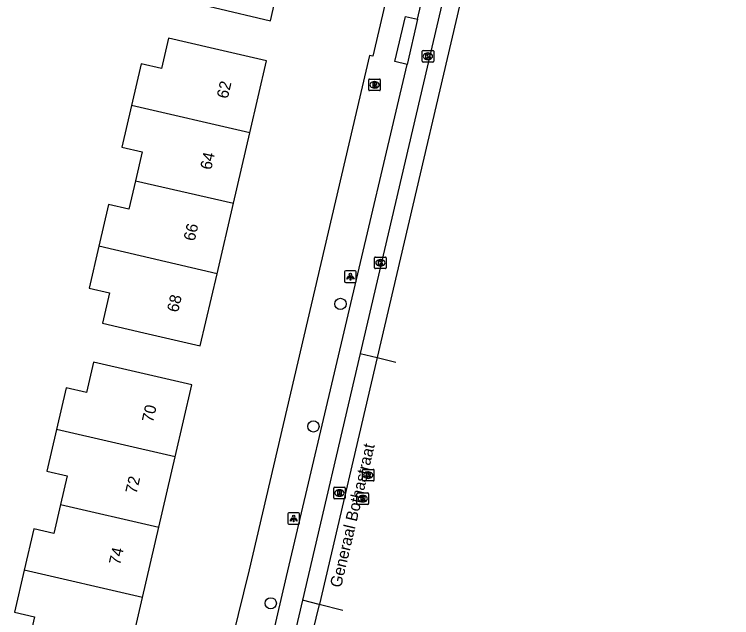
# Model space of a CAD drawing. Extents: x 163010 to 163853, y 382793 to 383982.
# Drawn here: x 163786.5 to 163848.5, y 383417.1 to 383469.3 of the extents above; entities that cross this region are included whole.
import ezdxf

# ---------------------------------------------------------------- set-up
doc = ezdxf.new("R2010")
doc.units = 0
for name, color, linetype in [('IMGEO_Boom', 7, 'Continuous'), ('IMGEO_Brandkraan', 7, 'Continuous'), ('IMGEO_Kolk', 7, 'Continuous'), ('IMGEO_Lichtpunt', 7, 'Continuous'), ('IMGEO_Openbare_ruimte_label', 7, 'Continuous'), ('IMGEO_Pand', 7, 'Continuous'), ('IMGEO_Pand_nummerreeks', 7, 'Continuous'), ('IMGEO_Rijbaan_lokaal_open', 7, 'Continuous'), ('IMGEO_Rioolput', 7, 'Continuous'), ('IMGEO_Voetpad_open', 7, 'Continuous')]:
    doc.layers.add(name, color=color, linetype=linetype)

msp = doc.modelspace()

# ---------------------------------------------------------------- linework, layer by layer
at = {"layer": 'IMGEO_Boom'}
for centre in [(163814.665, 383444.251), (163812.324, 383433.672), (163808.645, 383418.378)]:
    msp.add_circle(centre, 0.489, dxfattribs=at)
at = {"layer": 'IMGEO_Brandkraan'}
for p, q in [((163817.107, 383462.759), (163817.107, 383463.611)), ((163817.182, 383463.685), (163818.034, 383463.685)), ((163817.595, 383463.465), (163817.62, 383463.465)), ((163818.108, 383463.611), (163818.108, 383462.759)), ((163818.034, 383462.685), (163817.182, 383462.685)), ((163817.618, 383462.905), (163817.593, 383462.905))]:
    msp.add_line(p, q, dxfattribs=at)
for points in [[(163817.107, 383462.759), (163817.107, 383463.611)], [(163817.182, 383463.685), (163818.034, 383463.685)], [(163817.455, 383463.385), (163817.455, 383462.985), (163817.668, 383462.985)], [(163817.686, 383463.385), (163817.455, 383463.385)], [(163817.634, 383463.304), (163817.58, 383463.304), (163817.58, 383463.228)], [(163817.58, 383463.228), (163817.633, 383463.228)], [(163817.642, 383463.152), (163817.58, 383463.152), (163817.58, 383463.071)], [(163817.58, 383463.071), (163817.642, 383463.071)], [(163818.108, 383463.611), (163818.108, 383462.759)], [(163818.034, 383462.685), (163817.182, 383462.685)]]:
    msp.add_lwpolyline(points, dxfattribs=at)
for centre, radius, start, end in [((163817.184, 383463.609), 0.0765, 91.55205, 178.44795), ((163817.184, 383463.609), 0.0765, 91.55205, 178.44795), ((163817.635, 383463.266), 0.0379, 267.82845, 90.93552), ((163817.643, 383463.111), 0.0404, 269.87594, 90.50774), ((163817.69, 383463.24), 0.145, 59.4692, 91.53667), ((163817.715, 383463.287), 0.0922, 285.51372, 58.15012), ((163817.72, 383463.095), 0.105, 301.31148, 78.98903), ((163818.032, 383463.609), 0.0765, 1.55205, 88.44795), ((163818.032, 383463.609), 0.0765, 1.55205, 88.44795), ((163817.184, 383462.761), 0.0765, 181.55205, 268.44795), ((163817.184, 383462.761), 0.0765, 181.55205, 268.44795), ((163817.674, 383463.236), 0.251, 268.66757, 293.53466), ((163818.032, 383462.761), 0.0765, 271.55205, 358.44795), ((163818.032, 383462.761), 0.0765, 271.55205, 358.44795)]:
    msp.add_arc(centre, radius, start, end, dxfattribs=at)
for centre, major_axis, ratio, start_param, end_param in [((163817.594, 383463.185), (-0.387, 0.002), 0.722429, 4.712389, 7.853982), ((163817.619, 383463.185), (-0.39, 0.002), 0.717154, 1.570796, 4.712389)]:
    msp.add_ellipse(centre, major_axis=major_axis, ratio=ratio, start_param=start_param, end_param=end_param, dxfattribs=at)
at = {"layer": 'IMGEO_Kolk'}
for p, q in [((163821.721, 383465.233), (163821.721, 383466.085)), ((163821.796, 383466.159), (163822.648, 383466.159)), ((163822.209, 383465.939), (163822.234, 383465.939)), ((163822.722, 383466.085), (163822.722, 383465.233)), ((163822.648, 383465.159), (163821.796, 383465.159)), ((163822.232, 383465.379), (163822.207, 383465.379)), ((163817.618, 383447.378), (163817.618, 383448.23)), ((163817.693, 383448.304), (163818.545, 383448.304)), ((163818.619, 383448.23), (163818.619, 383447.378)), ((163818.106, 383448.084), (163818.131, 383448.084)), ((163818.545, 383447.304), (163817.693, 383447.304)), ((163818.129, 383447.524), (163818.104, 383447.524))]:
    msp.add_line(p, q, dxfattribs=at)
for points in [[(163821.721, 383465.233), (163821.721, 383466.085)], [(163821.796, 383466.159), (163822.648, 383466.159)], [(163822.042, 383465.859), (163822.165, 383465.859), (163822.165, 383465.708), (163822.295, 383465.859), (163822.459, 383465.859), (163822.313, 383465.708), (163822.466, 383465.459), (163822.314, 383465.459), (163822.229, 383465.623), (163822.165, 383465.556), (163822.165, 383465.459), (163822.042, 383465.459), (163822.042, 383465.859)], [(163822.722, 383466.085), (163822.722, 383465.233)], [(163822.648, 383465.159), (163821.796, 383465.159)], [(163817.618, 383447.378), (163817.618, 383448.23)], [(163817.693, 383448.304), (163818.545, 383448.304)], [(163818.619, 383448.23), (163818.619, 383447.378)], [(163817.939, 383448.004), (163818.062, 383448.004), (163818.062, 383447.853), (163818.192, 383448.004), (163818.356, 383448.004), (163818.21, 383447.853), (163818.363, 383447.604), (163818.211, 383447.604), (163818.126, 383447.768), (163818.062, 383447.701), (163818.062, 383447.604), (163817.939, 383447.604), (163817.939, 383448.004)], [(163818.545, 383447.304), (163817.693, 383447.304)]]:
    msp.add_lwpolyline(points, dxfattribs=at)
for centre, start, end in [((163821.798, 383466.083), 91.55205, 178.44795), ((163821.798, 383466.083), 91.55205, 178.44795), ((163822.646, 383466.083), 1.55205, 88.44795), ((163822.646, 383466.083), 1.55205, 88.44795), ((163821.798, 383465.235), 181.55205, 268.44795), ((163821.798, 383465.235), 181.55205, 268.44795), ((163822.646, 383465.235), 271.55205, 358.44795), ((163822.646, 383465.235), 271.55205, 358.44795), ((163817.695, 383448.228), 91.55205, 178.44795), ((163817.695, 383448.228), 91.55205, 178.44795), ((163818.543, 383448.228), 1.55205, 88.44795), ((163818.543, 383448.228), 1.55205, 88.44795), ((163817.695, 383447.38), 181.55205, 268.44795), ((163817.695, 383447.38), 181.55205, 268.44795), ((163818.543, 383447.38), 271.55205, 358.44795), ((163818.543, 383447.38), 271.55205, 358.44795)]:
    msp.add_arc(centre, 0.0765, start, end, dxfattribs=at)
for centre, major_axis, ratio, start_param, end_param in [((163822.208, 383465.659), (-0.387, 0.002), 0.722429, 4.712389, 7.853982), ((163822.233, 383465.659), (-0.39, 0.002), 0.717154, 1.570796, 4.712389), ((163818.105, 383447.804), (-0.387, 0.002), 0.722429, 4.712389, 7.853982), ((163818.13, 383447.804), (-0.39, 0.002), 0.717154, 1.570796, 4.712389)]:
    msp.add_ellipse(centre, major_axis=major_axis, ratio=ratio, start_param=start_param, end_param=end_param, dxfattribs=at)
at = {"layer": 'IMGEO_Lichtpunt'}
for p, q in [((163815.025, 383447.014), (163815.025, 383446.207)), ((163815.025, 383447.014), (163815.025, 383446.207)), ((163815.927, 383447.109), (163815.119, 383447.109)), ((163815.927, 383447.109), (163815.119, 383447.109)), ((163816.021, 383446.207), (163816.021, 383447.014)), ((163816.021, 383446.207), (163816.021, 383447.014)), ((163815.119, 383446.113), (163815.927, 383446.113)), ((163815.119, 383446.113), (163815.927, 383446.113)), ((163810.127, 383426.114), (163810.127, 383425.307)), ((163810.127, 383426.114), (163810.127, 383425.307)), ((163811.029, 383426.209), (163810.221, 383426.209)), ((163811.029, 383426.209), (163810.221, 383426.209)), ((163811.123, 383425.307), (163811.123, 383426.114)), ((163811.123, 383425.307), (163811.123, 383426.114)), ((163810.221, 383425.213), (163811.029, 383425.213)), ((163810.221, 383425.213), (163811.029, 383425.213))]:
    msp.add_line(p, q, dxfattribs=at)
for points in [[(163815.399, 383446.678), (163815.438, 383446.65), (163815.25, 383446.388), (163815.212, 383446.415), (163815.399, 383446.678)], [(163815.501, 383446.63), (163815.548, 383446.63), (163815.548, 383446.308), (163815.501, 383446.308), (163815.501, 383446.63)], [(163815.611, 383446.65), (163815.649, 383446.677), (163815.836, 383446.415), (163815.797, 383446.387), (163815.611, 383446.65)], [(163810.501, 383425.778), (163810.54, 383425.75), (163810.352, 383425.488), (163810.314, 383425.515), (163810.501, 383425.778)], [(163810.603, 383425.73), (163810.65, 383425.73), (163810.65, 383425.408), (163810.603, 383425.408), (163810.603, 383425.73)], [(163810.713, 383425.75), (163810.751, 383425.777), (163810.938, 383425.515), (163810.899, 383425.487), (163810.713, 383425.75)]]:
    msp.add_lwpolyline(points, dxfattribs=at)
for centre in [(163815.524, 383446.812), (163810.626, 383425.912)]:
    msp.add_circle(centre, 0.0994, dxfattribs=at)
for centre, start, end in [((163815.119, 383447.014), 90, 180), ((163815.119, 383447.014), 90, 180), ((163815.927, 383447.014), 0, 90), ((163815.927, 383447.014), 0, 90), ((163815.119, 383446.207), 180, 270), ((163815.119, 383446.207), 180, 270), ((163815.927, 383446.207), 270, 0), ((163815.927, 383446.207), 270, 360), ((163810.221, 383426.114), 90, 180), ((163810.221, 383426.114), 90, 180), ((163811.029, 383426.114), 0, 90), ((163811.029, 383426.114), 0, 90), ((163810.221, 383425.307), 180, 270), ((163810.221, 383425.307), 180, 270), ((163811.029, 383425.307), 270, 0), ((163811.029, 383425.307), 270, 360)]:
    msp.add_arc(centre, 0.0946, start, end, dxfattribs=at)
at = {"layer": 'IMGEO_Pand'}
for points in [[(163800.152, 383477.852), (163799.198, 383473.765), (163801.898, 383473.135), (163801.271, 383470.448), (163803.745, 383469.869), (163808.613, 383468.729), (163809.24, 383471.405), (163809.434, 383471.36), (163810.624, 383476.453), (163809.398, 383476.74), (163809.946, 383479.087), (163811.172, 383478.8), (163811.196, 383478.907)], [(163806.84, 383459.032), (163808.285, 383465.252), (163803.415, 383466.384), (163799.821, 383467.219), (163799.21, 383464.59), (163797.457, 383464.998), (163796.62, 383461.394)], [(163796.62, 383461.394), (163795.783, 383457.791), (163797.537, 383457.384), (163796.96, 383454.9)], [(163806.84, 383459.032), (163796.62, 383461.394)], [(163805.426, 383452.947), (163806.84, 383459.032)], [(163796.96, 383454.9), (163796.388, 383452.436), (163794.635, 383452.844), (163793.798, 383449.24)], [(163796.96, 383454.9), (163805.426, 383452.947)], [(163804.012, 383446.862), (163805.426, 383452.947)], [(163793.798, 383449.24), (163792.958, 383445.627), (163794.712, 383445.22), (163794.101, 383442.591), (163797.693, 383441.757), (163802.563, 383440.626), (163804.012, 383446.862)], [(163804.012, 383446.862), (163793.798, 383449.24)], [(163800.385, 383431.042), (163801.824, 383437.263), (163796.953, 383438.391), (163793.348, 383439.225), (163792.74, 383436.595), (163790.987, 383437.001), (163790.154, 383433.403)], [(163790.154, 383433.403), (163789.319, 383429.792), (163791.073, 383429.387), (163790.501, 383426.912)], [(163800.385, 383431.042), (163790.154, 383433.403)], [(163798.977, 383424.956), (163800.385, 383431.042)], [(163790.501, 383426.912), (163789.924, 383424.419), (163788.171, 383424.825), (163787.342, 383421.24)], [(163790.501, 383426.912), (163798.977, 383424.956)], [(163797.571, 383418.88), (163798.977, 383424.956)], [(163787.342, 383421.24), (163786.501, 383417.606), (163788.255, 383417.201), (163787.646, 383414.567), (163787.436, 383413.657), (163792.047, 383412.604), (163792.257, 383413.514), (163796.125, 383412.631), (163797.571, 383418.88)], [(163797.571, 383418.88), (163787.342, 383421.24)]]:
    msp.add_lwpolyline(points, dxfattribs=at)
at = {"layer": 'IMGEO_Rijbaan_lokaal_open'}
for points in [[(163836.074, 383517.651), (163817.827, 383439.61)], [(163834.454, 383517.328), (163816.364, 383439.964)], [(163816.364, 383439.964), (163811.377, 383418.639)], [(163817.827, 383439.61), (163812.846, 383418.305), (163812.838, 383418.272)], [(163816.364, 383439.964), (163817.827, 383439.61)], [(163817.827, 383439.61), (163819.436, 383439.221)], [(163811.377, 383418.639), (163801.305, 383375.565)], [(163812.838, 383418.272), (163811.377, 383418.639)], [(163812.838, 383418.272), (163807.765, 383397.516), (163802.762, 383375.22), (163801.305, 383375.565)], [(163814.881, 383417.759), (163814.881, 383417.759), (163812.838, 383418.272)]]:
    msp.add_lwpolyline(points, dxfattribs=at)
at = {"layer": 'IMGEO_Rioolput'}
for p, q in [((163816.561, 383429.03), (163816.561, 383429.882)), ((163816.636, 383429.956), (163817.488, 383429.956)), ((163817.049, 383429.736), (163817.074, 383429.736)), ((163817.562, 383429.882), (163817.562, 383429.03)), ((163817.072, 383429.176), (163817.047, 383429.176)), ((163814.155, 383428.412), (163815.007, 383428.412)), ((163817.488, 383428.956), (163816.636, 383428.956)), ((163814.08, 383427.486), (163814.08, 383428.338)), ((163814.568, 383428.192), (163814.593, 383428.192)), ((163815.081, 383428.338), (163815.081, 383427.486)), ((163816.094, 383426.995), (163816.094, 383427.847)), ((163816.169, 383427.921), (163817.021, 383427.921)), ((163817.095, 383427.847), (163817.095, 383426.995)), ((163815.007, 383427.412), (163814.155, 383427.412)), ((163814.591, 383427.632), (163814.566, 383427.632)), ((163816.605, 383427.141), (163816.58, 383427.141)), ((163816.582, 383427.701), (163816.607, 383427.701)), ((163817.021, 383426.921), (163816.169, 383426.921))]:
    msp.add_line(p, q, dxfattribs=at)
for points in [[(163816.561, 383429.03), (163816.561, 383429.882)], [(163816.636, 383429.956), (163817.488, 383429.956)], [(163817.15, 383429.654), (163816.898, 383429.656), (163816.898, 383429.256)], [(163817.562, 383429.882), (163817.562, 383429.03)], [(163816.898, 383429.256), (163817.022, 383429.256), (163817.022, 383429.418), (163817.033, 383429.418)], [(163817.076, 383429.575), (163817.022, 383429.575), (163817.022, 383429.494)], [(163817.022, 383429.494), (163817.074, 383429.494)], [(163817.08, 383429.389), (163817.151, 383429.256), (163817.291, 383429.256), (163817.226, 383429.382)], [(163814.155, 383428.412), (163815.007, 383428.412)], [(163817.488, 383428.956), (163816.636, 383428.956)], [(163814.08, 383427.486), (163814.08, 383428.338)], [(163814.669, 383428.11), (163814.417, 383428.112), (163814.417, 383427.712)], [(163814.417, 383427.712), (163814.541, 383427.712), (163814.541, 383427.874), (163814.552, 383427.874)], [(163814.595, 383428.031), (163814.541, 383428.031), (163814.541, 383427.95)], [(163814.541, 383427.95), (163814.593, 383427.95)], [(163814.599, 383427.845), (163814.67, 383427.712), (163814.81, 383427.712), (163814.745, 383427.838)], [(163815.081, 383428.338), (163815.081, 383427.486)], [(163816.094, 383426.995), (163816.094, 383427.847)], [(163816.169, 383427.921), (163817.021, 383427.921)], [(163817.095, 383427.847), (163817.095, 383426.995)], [(163815.007, 383427.412), (163814.155, 383427.412)], [(163816.683, 383427.619), (163816.431, 383427.621), (163816.431, 383427.221)], [(163816.431, 383427.221), (163816.555, 383427.221), (163816.555, 383427.383), (163816.566, 383427.383)], [(163816.609, 383427.54), (163816.555, 383427.54), (163816.555, 383427.459)], [(163816.555, 383427.459), (163816.607, 383427.459)], [(163816.613, 383427.354), (163816.684, 383427.221), (163816.824, 383427.221), (163816.759, 383427.347)], [(163817.021, 383426.921), (163816.169, 383426.921)]]:
    msp.add_lwpolyline(points, dxfattribs=at)
for centre, radius, start, end in [((163816.638, 383429.88), 0.0765, 91.55205, 178.44795), ((163816.638, 383429.88), 0.0765, 91.55205, 178.44795), ((163817.149, 383429.544), 0.109, 350.36119, 89.41601), ((163817.486, 383429.88), 0.0765, 1.55205, 88.44795), ((163817.486, 383429.88), 0.0765, 1.55205, 88.44795), ((163816.638, 383429.032), 0.0765, 181.55205, 268.44795), ((163816.638, 383429.032), 0.0765, 181.55205, 268.44795), ((163817.032, 383429.365), 0.0533, 26.02933, 88.69889), ((163817.058, 383429.683), 0.19, 274.7715, 282.96867), ((163817.082, 383429.479), 0.0964, 77.00612, 93.18647), ((163817.096, 383429.536), 0.0378, 276.66336, 79.67722), ((163817.147, 383429.544), 0.112, 277.58423, 350.98172), ((163817.131, 383429.329), 0.108, 29.51342, 73.79051), ((163817.486, 383429.032), 0.0765, 271.55205, 358.44795), ((163817.486, 383429.032), 0.0765, 271.55205, 358.44795), ((163814.157, 383428.336), 0.0765, 91.55205, 178.44795), ((163814.157, 383428.336), 0.0765, 91.55205, 178.44795), ((163815.005, 383428.336), 0.0765, 1.55205, 88.44795), ((163815.005, 383428.336), 0.0765, 1.55205, 88.44795), ((163814.551, 383427.821), 0.0533, 26.02933, 88.69889), ((163814.577, 383428.139), 0.19, 274.7715, 282.96867), ((163814.601, 383427.935), 0.0964, 77.00612, 93.18647), ((163814.615, 383427.992), 0.0378, 276.66336, 79.67722), ((163814.668, 383428), 0.109, 350.36119, 89.41601), ((163814.666, 383428), 0.112, 277.58423, 350.98172), ((163814.65, 383427.785), 0.108, 29.51342, 73.79051), ((163816.171, 383427.845), 0.0765, 91.55205, 178.44795), ((163816.171, 383427.845), 0.0765, 91.55205, 178.44795), ((163817.019, 383427.845), 0.0765, 1.55205, 88.44795), ((163817.019, 383427.845), 0.0765, 1.55205, 88.44795), ((163814.157, 383427.488), 0.0765, 181.55205, 268.44795), ((163814.157, 383427.488), 0.0765, 181.55205, 268.44795), ((163815.005, 383427.488), 0.0765, 271.55205, 358.44795), ((163815.005, 383427.488), 0.0765, 271.55205, 358.44795), ((163816.565, 383427.33), 0.0533, 26.02933, 88.69889), ((163816.591, 383427.648), 0.19, 274.7715, 282.96867), ((163816.615, 383427.444), 0.0964, 77.00612, 93.18647), ((163816.629, 383427.501), 0.0378, 276.66336, 79.67722), ((163816.682, 383427.509), 0.109, 350.36119, 89.41601), ((163816.68, 383427.509), 0.112, 277.58423, 350.98172), ((163816.664, 383427.294), 0.108, 29.51342, 73.79051), ((163816.171, 383426.997), 0.0765, 181.55205, 268.44795), ((163816.171, 383426.997), 0.0765, 181.55205, 268.44795), ((163817.019, 383426.997), 0.0765, 271.55205, 358.44795), ((163817.019, 383426.997), 0.0765, 271.55205, 358.44795)]:
    msp.add_arc(centre, radius, start, end, dxfattribs=at)
for centre, major_axis, ratio, start_param, end_param in [((163817.048, 383429.456), (-0.387, 0.002), 0.722429, 4.712389, 7.853982), ((163817.073, 383429.456), (-0.39, 0.002), 0.717154, 1.570796, 4.712389), ((163814.567, 383427.912), (-0.387, 0.002), 0.722429, 4.712389, 7.853982), ((163814.592, 383427.912), (-0.39, 0.002), 0.717154, 1.570796, 4.712389), ((163816.581, 383427.421), (-0.387, 0.002), 0.722429, 4.712389, 7.853982), ((163816.606, 383427.421), (-0.39, 0.002), 0.717154, 1.570796, 4.712389)]:
    msp.add_ellipse(centre, major_axis=major_axis, ratio=ratio, start_param=start_param, end_param=end_param, dxfattribs=at)
at = {"layer": 'IMGEO_Voetpad_open'}
for points in [[(163843.585, 383705.869), (163845.044, 383697.741), (163846.224, 383688.599), (163847.358, 383676.256), (163848.451, 383651.726), (163847.579, 383617.299), (163846.664, 383608.333), (163844.849, 383590.549), (163843.167, 383579.365), (163840.629, 383565.816), (163837.527, 383551.605), (163817.475, 383465.671), (163817.184, 383465.723), (163806.779, 383421.269), (163803.888, 383409.582)], [(163821.317, 383468.872), (163824.721, 383483.508)], [(163820.428, 383464.931), (163819.356, 383465.212), (163820.269, 383469.105), (163821.317, 383468.872)], [(163821.317, 383468.872), (163820.428, 383464.931)], [(163807.507, 383409.888), (163809.993, 383420.708), (163820.428, 383464.931)]]:
    msp.add_lwpolyline(points, dxfattribs=at)

# ---------------------------------------------------------------- texts
at = {"layer": 'IMGEO_Openbare_ruimte_label'}
msp.add_text('Generaal Bothastraat', height=1, rotation=76.70042, dxfattribs=at).set_placement((163814.711, 383419.674))
at = {"layer": 'IMGEO_Pand_nummerreeks'}
for s, rotation, p in [('62', 76.91909, (163804.928, 383461.936)), ('64', 76.91909, (163803.499, 383455.783)), ('66', 76.91909, (163802.068, 383449.626)), ('68', 76.91909, (163800.638, 383443.473)), ('70', 76.97294, (163798.471, 383433.95)), ('72', 76.97294, (163797.045, 383427.786)), ('74', 76.97294, (163795.621, 383421.631))]:
    msp.add_text(s, height=1, rotation=rotation, dxfattribs=at).set_placement(p)

doc.saveas('drawing.dxf')
